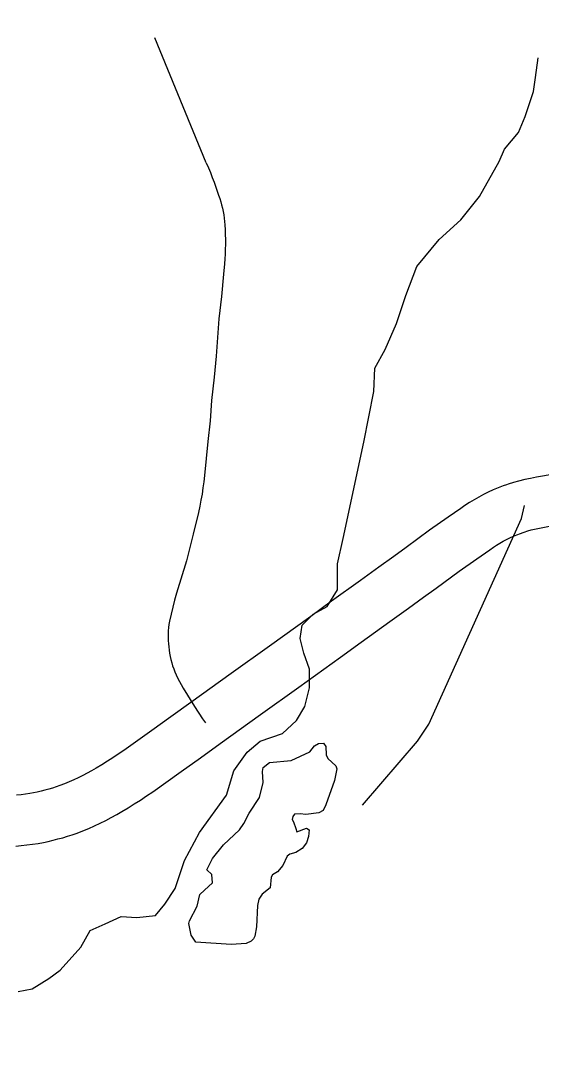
# Model space of a CAD drawing. Extents: x -19 to 366, y -4 to 359.
# Drawn here: x 153.672 to 154.161, y 184.765 to 185.739 of the extents above; entities that cross this region are included whole.
import ezdxf

# ---------------------------------------------------------------- set-up
doc = ezdxf.new("R2010")
doc.units = 0
for name, color, linetype in [('Level 10', 7, 'Continuous'), ('Level 31', 7, 'Continuous'), ('Level 35', 7, 'Continuous'), ('Level 60', 7, 'Continuous')]:
    doc.layers.add(name, color=color, linetype=linetype)

msp = doc.modelspace()

# ---------------------------------------------------------------- linework, layer by layer
at = {"layer": 'Level 10'}
for p, q in [((154.14352, 185.25853), (154.14351, 185.25853)), ((153.8595, 185.06055), (153.85945, 185.06051))]:
    msp.add_line(p, q, dxfattribs=at)
for points in [[(154.18607, 185.31444), (154.17321, 185.31328), (154.16714, 185.31236), (154.1616, 185.31143), (154.15609, 185.3104), (154.15058, 185.30929), (154.14509, 185.30808), (154.13935, 185.30672), (154.13437, 185.30533), (154.12957, 185.30381), (154.12795, 185.30325)], [(154.12794, 185.30325), (154.1248, 185.30215), (154.12008, 185.30034), (154.11543, 185.29839), (154.11082, 185.29628), (154.10631, 185.29404), (154.10188, 185.29167), (154.0975, 185.28916), (154.09319, 185.2865), (154.08895, 185.2837), (154.08527, 185.28108), (154.07317, 185.27276), (154.05581, 185.2607), (154.03389, 185.24445), (154.02214, 185.23598), (154.00836, 185.22587), (153.99093, 185.21346), (153.96387, 185.19394), (153.94441, 185.17977), (153.90571, 185.15193), (153.86981, 185.12622), (153.83185, 185.09898)], [(154.14351, 185.25853), (154.14446, 185.25886), (154.14787, 185.25994), (154.15121, 185.26087), (154.15563, 185.26192), (154.16035, 185.26296), (154.16511, 185.26392), (154.16986, 185.2648), (154.17464, 185.26561), (154.1789, 185.26626), (154.19032, 185.26728)], [(153.85945, 185.06051), (153.89739, 185.08774), (153.93333, 185.11347), (153.97216, 185.14141), (153.99165, 185.15559), (154.01851, 185.17497), (154.0361, 185.18749), (154.04999, 185.19768), (154.06184, 185.20622), (154.08343, 185.22223), (154.10009, 185.23381), (154.1124, 185.24227), (154.11572, 185.24464), (154.11868, 185.24659), (154.12172, 185.24847), (154.12484, 185.25025), (154.12801, 185.25195), (154.1312, 185.25354), (154.13444, 185.25502), (154.13774, 185.2564), (154.14108, 185.25768), (154.14352, 185.25853)], [(153.83179, 185.09894), (153.81328, 185.08559), (153.79528, 185.0727), (153.76894, 185.05392), (153.76389, 185.05044), (153.75879, 185.04705), (153.75362, 185.04373), (153.74843, 185.04051), (153.74303, 185.0373), (153.73879, 185.0348), (153.73468, 185.03251), (153.73053, 185.03032), (153.7263, 185.02823), (153.72204, 185.02624), (153.71774, 185.02436), (153.71337, 185.02257), (153.70908, 185.02094), (153.7057, 185.01978), (153.70218, 185.01864), (153.69864, 185.01758), (153.69509, 185.01659), (153.6915, 185.01567), (153.68788, 185.01483), (153.68429, 185.01406), (153.68095, 185.01342), (153.67696, 185.01285), (153.67265, 185.0123), (153.6683, 185.01184)], [(153.66772, 184.96425), (153.67292, 184.96472), (153.67811, 184.96527), (153.68329, 184.96592), (153.68877, 184.96671), (153.69368, 184.96765), (153.69823, 184.96862), (153.70275, 184.96968), (153.70729, 184.97084), (153.71177, 184.97208), (153.71626, 184.97343), (153.72067, 184.97485), (153.72521, 184.97641), (153.73076, 184.97853), (153.73617, 184.98074), (153.74155, 184.98309), (153.74682, 184.98555), (153.75206, 184.98815), (153.75724, 184.99087), (153.76235, 184.99372), (153.76719, 184.99658), (153.77301, 185.00004), (153.77889, 185.00369), (153.78469, 185.00741), (153.79045, 185.01124), (153.79612, 185.01516), (153.8228, 185.03417), (153.84092, 185.04714), (153.8595, 185.06055)]]:
    msp.add_lwpolyline(points, dxfattribs=at)
at = {"layer": 'Level 31'}
for points in [[(153.84637, 185.6054), (153.79809, 185.72257)], [(153.84637, 185.6054), (153.84838, 185.60074), (153.85024, 185.59622), (153.85204, 185.59167), (153.85371, 185.5871), (153.85532, 185.58249), (153.85685, 185.57786), (153.85798, 185.57492), (153.85902, 185.57194), (153.85994, 185.56892), (153.86079, 185.56587), (153.86152, 185.5628), (153.86218, 185.55969), (153.86272, 185.55657), (153.86317, 185.55342), (153.86353, 185.55027), (153.86376, 185.5471), (153.86404, 185.54255), (153.86422, 185.538), (153.86431, 185.53344), (153.86431, 185.52889), (153.86423, 185.52433), (153.86406, 185.51978), (153.86381, 185.51523), (153.86348, 185.51068), (153.86256, 185.5008), (153.86053, 185.47994), (153.85832, 185.45902), (153.85564, 185.42405), (153.8537, 185.40428), (153.85139, 185.38227), (153.84992, 185.36334), (153.84793, 185.34375), (153.84639, 185.32784), (153.84478, 185.31192), (153.84408, 185.30611), (153.84328, 185.30032), (153.84239, 185.29454), (153.84137, 185.28878), (153.84027, 185.28303), (153.83904, 185.27731), (153.83415, 185.25687), (153.8277, 185.23197), (153.81852, 185.20148), (153.8167, 185.19492), (153.81498, 185.18834), (153.81335, 185.18174), (153.81178, 185.17512), (153.81134, 185.17215), (153.81101, 185.16916), (153.81076, 185.16616), (153.81062, 185.16316), (153.81059, 185.16015), (153.81065, 185.15714), (153.81084, 185.15414), (153.81112, 185.15115), (153.81147, 185.14814), (153.81194, 185.14516), (153.8125, 185.14219), (153.81318, 185.13924), (153.81395, 185.13631), (153.81482, 185.13342), (153.81581, 185.13056), (153.81686, 185.12773), (153.81803, 185.12494), (153.8193, 185.12219), (153.82463, 185.11249), (153.83526, 185.0953), (153.84292, 185.08371), (153.84565, 185.07975)], [(153.99293, 185.00264), (154.04442, 185.06263), (154.05525, 185.0785), (154.14207, 185.27169), (154.14485, 185.28368)]]:
    msp.add_lwpolyline(points, dxfattribs=at)
at = {"layer": 'Level 35'}
for points in [[(153.66983, 184.82765), (153.68296, 184.83028), (153.69872, 184.83991), (153.70922, 184.84779), (153.72882, 184.86925), (153.73757, 184.88501), (153.75157, 184.89114), (153.76645, 184.89815), (153.78133, 184.89727), (153.79884, 184.89903), (153.80759, 184.90953), (153.81722, 184.92442), (153.82597, 184.9507), (153.83998, 184.97697), (153.86536, 185.012), (153.87236, 185.03477), (153.88461, 185.05228), (153.89687, 185.06279), (153.91787, 185.0698), (153.931, 185.08206), (153.93888, 185.0952), (153.94326, 185.11271), (153.94326, 185.13023), (153.93801, 185.14511), (153.9345, 185.15913), (153.93626, 185.17139), (153.94676, 185.1819), (153.95989, 185.1889), (153.96952, 185.20467), (153.96952, 185.22919), (153.97477, 185.25283), (153.99402, 185.34339), (154.00364, 185.39068), (154.00452, 185.41257), (154.01415, 185.43009), (154.02465, 185.45461), (154.0334, 185.48088), (154.04391, 185.50803), (154.06491, 185.53343), (154.08504, 185.55182), (154.10255, 185.57371), (154.12093, 185.60673), (154.12618, 185.61812), (154.13931, 185.63388), (154.14544, 185.64877), (154.15331, 185.67241), (154.15506, 185.68555), (154.15769, 185.70394)], [(153.86248, 184.9655), (153.8774, 184.97943), (153.88154, 184.98534), (153.88662, 184.99523), (153.89624, 185.00971), (153.89959, 185.02378), (153.89899, 185.03422), (153.89973, 185.03783), (153.90559, 185.04261), (153.92604, 185.04461), (153.94344, 185.05266), (153.94797, 185.05819), (153.95175, 185.06049), (153.9563, 185.0607), (153.95839, 185.05767), (153.9588, 185.0497), (153.96052, 185.04629), (153.96793, 185.03949), (153.96889, 185.03665), (153.96665, 185.02562), (153.95859, 185.00299), (153.95596, 184.99747), (153.95199, 184.99536), (153.93968, 184.99378), (153.93456, 184.99452), (153.92907, 184.99411), (153.92756, 184.99201), (153.927, 184.98916), (153.92815, 184.98689), (153.93025, 184.98063), (153.93121, 184.9776), (153.94048, 184.98087), (153.94276, 184.97936), (153.94221, 184.97329), (153.94034, 184.9672), (153.93619, 184.96205), (153.93033, 184.95823), (153.92484, 184.95668), (153.92239, 184.95477), (153.91806, 184.94602), (153.91316, 184.93992), (153.90862, 184.93705), (153.9073, 184.93514), (153.90639, 184.92507), (153.89883, 184.91915), (153.89563, 184.91439), (153.89451, 184.9083), (153.89364, 184.88836), (153.89196, 184.87962), (153.89065, 184.87714)], [(153.86983, 184.87173), (153.83666, 184.87404), (153.83228, 184.88066), (153.82997, 184.89147), (153.83053, 184.89413), (153.83787, 184.90784), (153.84048, 184.91887), (153.84483, 184.92269), (153.85238, 184.92956), (153.85159, 184.93753), (153.84684, 184.94187), (153.8523, 184.95253), (153.86248, 184.9655)], [(153.89065, 184.87714), (153.88857, 184.87505), (153.88365, 184.87274), (153.86983, 184.87173)]]:
    msp.add_lwpolyline(points, dxfattribs=at)
at = {"layer": 'Level 60'}
for points in [[(154.11585, 1.87092), (153.9063, 10.48743), (153.69602, 19.10409), (153.48501, 27.72087), (153.27327, 36.3378), (153.0608, 44.95486), (152.84759, 53.57206), (152.63366, 62.1894), (152.419, 70.80688), (152.20362, 79.42449), (151.98751, 88.04225), (151.77068, 96.66014), (151.55312, 105.27817), (151.33484, 113.89634), (151.11584, 122.51465), (150.89612, 131.13311), (150.67568, 139.7517), (150.45452, 148.37043), (150.23264, 156.98931), (150.01005, 165.60832), (149.78674, 174.22748), (149.56272, 182.84677), (149.33799, 191.46621), (149.11254, 200.0858), (148.88638, 208.70552), (148.65952, 217.32539), (148.43194, 225.9454), (148.20366, 234.56555), (147.97466, 243.18584), (147.74497, 251.80628), (147.51457, 260.42687), (147.28346, 269.04759), (147.05165, 277.66846), (146.81914, 286.28948), (146.58593, 294.91064), (146.35202, 303.53194), (146.11742, 312.15339), (145.88211, 320.77499), (145.64611, 329.39673), (145.40941, 338.01861), (145.17202, 346.64065)], [(0, 180.89994), (7.12284, 180.90436), (14.24566, 180.9176), (21.36847, 180.93968), (28.49124, 180.97058), (35.61397, 181.01031), (42.73664, 181.05888), (49.85925, 181.11627), (56.98178, 181.18249), (64.10422, 181.25754), (71.22656, 181.34142), (78.3488, 181.43413), (85.47091, 181.53567), (92.5929, 181.64603), (99.71474, 181.76523), (106.83643, 181.89325), (113.95795, 182.0301), (121.0793, 182.17578), (128.20046, 182.33029), (135.32143, 182.49362), (142.44218, 182.66579), (149.56272, 182.84677), (156.68303, 183.03659), (163.8031, 183.23523), (170.92291, 183.4427), (178.04247, 183.65899), (185.16175, 183.88411), (192.28074, 184.11805), (199.39944, 184.36082), (206.51784, 184.61242), (213.63591, 184.87283), (220.75366, 185.14207), (227.87107, 185.42014), (234.98813, 185.70702), (242.10483, 186.00273), (249.22115, 186.30726), (256.33709, 186.62061), (263.45264, 186.94279), (270.56779, 187.27378), (277.68251, 187.61359), (284.79682, 187.96222), (291.91068, 188.31967), (299.02409, 188.68594), (306.13705, 189.06103), (313.24954, 189.44494), (320.36154, 189.83766), (327.47305, 190.23919), (334.58406, 190.64954), (341.69455, 191.06871)]]:
    msp.add_spline(points, degree=3, dxfattribs=at)

doc.saveas('drawing.dxf')
